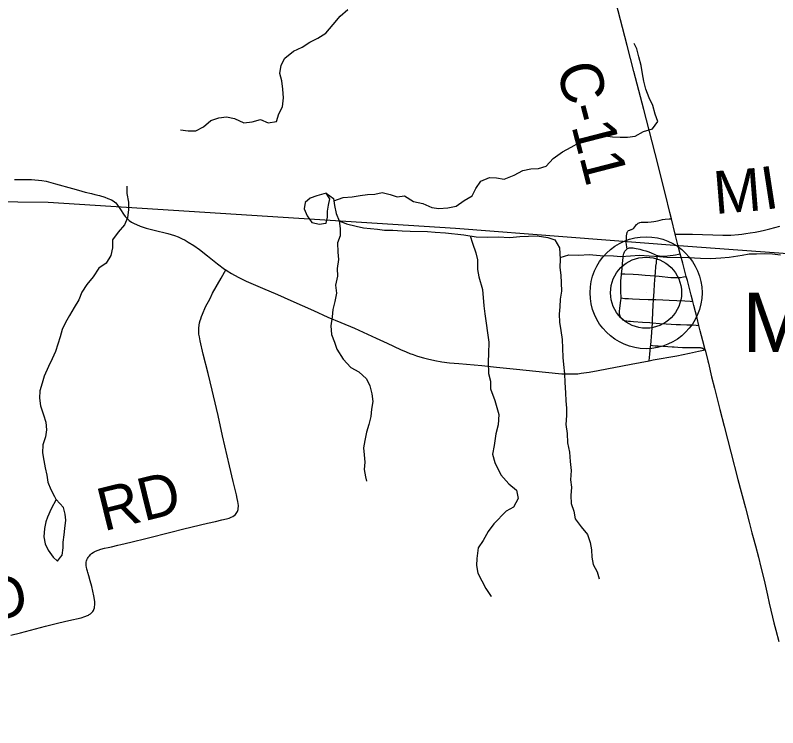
# Model space of a CAD drawing. Extents: x 0 to 1101, y 0 to 440.
# Drawn here: x 846.17 to 847.183, y 373.824 to 374.771 of the extents above; entities that cross this region are included whole.
import ezdxf

# ---------------------------------------------------------------- set-up
doc = ezdxf.new("R2010")
doc.units = 0
for name, color, linetype in [('GM_X_County_Road', 7, 'Continuous'), ('GM_X_County_Road_Text', 7, 'Continuous'), ('GM_X_Minor_Lake', 7, 'Continuous'), ('GM_X_Minor_River', 7, 'Continuous'), ('GM_X_Rail_Line', 7, 'Continuous'), ('GM_X_State_Route', 7, 'Continuous'), ('GM_X_Township_Road', 7, 'Continuous'), ('GM_X_Township_Road_Text', 7, 'Continuous'), ('GM_X_Unincorporated', 7, 'Continuous'), ('GM_X_Unincorporated_Location', 7, 'Continuous'), ('GM_X_Unincorporated_Text', 7, 'Continuous')]:
    doc.layers.add(name, color=color, linetype=linetype)

msp = doc.modelspace()

# ---------------------------------------------------------------- linework, layer by layer
at = {"layer": 'GM_X_County_Road'}
msp.add_line((847.0464, 374.4802), (847.0414, 374.5008), dxfattribs=at)
for points in [[(847.0414, 374.5008), (847.0394, 374.5091), (847.0335, 374.5328), (847.0292, 374.5504), (847.0238, 374.5718), (847.0158, 374.603), (847.0047, 374.6461), (846.9981, 374.6713), (846.9916, 374.6966), (846.9828, 374.7309), (846.9676, 374.7892)], [(847.0464, 374.4802), (847.0695, 374.4801), (847.1097, 374.4789), (847.1203, 374.4791), (847.1305, 374.4798), (847.1351, 374.4802), (847.1404, 374.4809), (847.1462, 374.4818), (847.1527, 374.483), (847.1592, 374.4844), (847.1652, 374.4857), (847.172, 374.4873), (847.179, 374.4892), (847.1853, 374.4907)], [(847.0532, 374.4542), (847.05, 374.466), (847.0464, 374.4802)], [(847.0612, 374.424), (847.0565, 374.4415), (847.0532, 374.4542)], [(847.0697, 374.3909), (847.0677, 374.399), (847.0627, 374.4185), (847.0612, 374.424)], [(847.078, 374.359), (847.0755, 374.3685), (847.0711, 374.3855), (847.0697, 374.3909)], [(847.0862, 374.3265), (847.0832, 374.3384), (847.0798, 374.3517), (847.078, 374.359)]]:
    msp.add_lwpolyline(points, dxfattribs=at)
at = {"layer": 'GM_X_Minor_Lake'}
for points in [[(846.5827, 374.5347), (846.5702, 374.531), (846.5614, 374.5281), (846.5549, 374.5221), (846.5536, 374.5138), (846.5576, 374.5046), (846.5636, 374.4958), (846.5738, 374.4934), (846.5792, 374.4942)], [(846.5792, 374.4942), (846.5829, 374.4948), (846.5846, 374.5028), (846.5843, 374.5107), (846.5859, 374.5187), (846.5876, 374.527), (846.5827, 374.5347)], [(846.2238, 374.1274), (846.2174, 374.1153), (846.2123, 374.104), (846.2103, 374.098), (846.2083, 374.0889), (846.2078, 374.078), (846.2095, 374.0688), (846.2132, 374.0604), (846.2199, 374.0509), (846.2259, 374.0455), (846.2298, 374.0508)], [(846.2298, 374.0508), (846.2321, 374.0537), (846.2334, 374.0632), (846.2335, 374.0708), (846.2344, 374.0806), (846.2356, 374.0889), (846.2369, 374.0999), (846.2359, 374.1079), (846.2338, 374.117), (846.2238, 374.1274)]]:
    msp.add_lwpolyline(points, dxfattribs=at)
at = {"layer": 'GM_X_Minor_River'}
for points in [[(846.3893, 374.6188), (846.3995, 374.6175), (846.4094, 374.6174), (846.4198, 374.623), (846.4293, 374.6313), (846.44, 374.6347), (846.4503, 374.6361), (846.461, 374.6341), (846.4731, 374.6282), (846.4842, 374.6293), (846.4956, 374.6326), (846.5055, 374.6283), (846.5165, 374.6301), (846.5197, 374.64), (846.5247, 374.6495), (846.5259, 374.6613), (846.5253, 374.6727), (846.5239, 374.6838), (846.5213, 374.6937), (846.5229, 374.7047), (846.5276, 374.7142), (846.5394, 374.7236), (846.5509, 374.7289), (846.5609, 374.7352), (846.5716, 374.7409), (846.5823, 374.7472), (846.5919, 374.7589), (846.6015, 374.7699), (846.6115, 374.779)], [(846.5929, 374.5243), (846.6051, 374.5291), (846.6173, 374.5297), (846.628, 374.5315), (846.6375, 374.533), (846.6474, 374.5333), (846.6573, 374.5358), (846.6676, 374.5331), (846.6771, 374.5299), (846.6866, 374.531), (846.6987, 374.5236), (846.7112, 374.5209), (846.723, 374.5158), (846.7325, 374.5142), (846.7443, 374.5152), (846.7554, 374.5174), (846.7661, 374.5249), (846.7768, 374.5313), (846.7815, 374.5408), (846.7884, 374.5506), (846.7995, 374.5554), (846.809, 374.555), (846.8193, 374.5534), (846.8323, 374.5586), (846.8438, 374.5649), (846.8544, 374.5671), (846.8647, 374.5674), (846.875, 374.5707), (846.8843, 374.5806), (846.8965, 374.5896), (846.9084, 374.5959), (846.9191, 374.6019), (846.9309, 374.606), (846.9424, 374.6086), (846.9534, 374.6108), (846.963, 374.6095), (846.9732, 374.6091), (846.9831, 374.609), (846.9934, 374.6104), (847.0045, 374.6168), (847.0164, 374.6201), (847.0233, 374.6299), (847.02, 374.6395), (847.0166, 374.6513), (847.0118, 374.6613), (847.0073, 374.6731), (847.0047, 374.6834), (847.0029, 374.6934), (847.0011, 374.7044), (846.9982, 374.7159), (846.9956, 374.7266), (846.9919, 374.7335)], [(846.3178, 374.544), (846.3177, 374.5341), (846.3199, 374.5227), (846.3201, 374.5128), (846.3189, 374.5021), (846.3146, 374.4926), (846.3062, 374.4828), (846.2988, 374.4726), (846.2987, 374.4619), (846.2968, 374.452), (846.2906, 374.4418), (846.2806, 374.4351), (846.2733, 374.4237), (846.2648, 374.4135), (846.2579, 374.4033), (846.254, 374.3931), (846.2478, 374.3828), (846.2416, 374.3722), (846.2365, 374.3628), (846.2319, 374.3533), (846.2291, 374.3438), (846.226, 374.3339), (846.2233, 374.3241), (846.2186, 374.3146), (846.2139, 374.3044), (846.2081, 374.2915), (846.2054, 374.282), (846.2022, 374.2721), (846.2018, 374.2622), (846.2032, 374.2519), (846.2073, 374.2401), (846.2102, 374.2302), (846.2113, 374.2203), (846.21, 374.2108), (846.2061, 374.2001), (846.2057, 374.1895), (846.2075, 374.1792), (846.2093, 374.1697), (846.2115, 374.1601), (846.2129, 374.1506), (846.217, 374.141), (846.2219, 374.1315), (846.2238, 374.1273)], [(846.5827, 374.5346), (846.5925, 374.5277), (846.5936, 374.5182), (846.5958, 374.5075), (846.5999, 374.4979), (846.6013, 374.4876), (846.6012, 374.4781), (846.5977, 374.4686), (846.598, 374.4564), (846.599, 374.4465), (846.5974, 374.4347), (846.5977, 374.4244), (846.5949, 374.4126), (846.5963, 374.402), (846.5943, 374.3909), (846.5916, 374.3799), (846.5907, 374.3704), (846.5891, 374.3586), (846.5897, 374.3468), (846.5938, 374.3369), (846.5968, 374.3273), (846.6054, 374.3143), (846.6156, 374.3032), (846.6262, 374.2974), (846.6364, 374.2881), (846.6405, 374.2786), (846.6435, 374.2679), (846.6445, 374.258), (846.6429, 374.2477), (846.6421, 374.2378), (846.6393, 374.2272), (846.6365, 374.2169), (846.6342, 374.2059), (846.6325, 374.1964), (846.6332, 374.1869), (846.6339, 374.177), (846.6334, 374.1675), (846.6349, 374.1576), (846.6363, 374.1519)], [(846.5999, 374.4979), (846.6097, 374.494), (846.6226, 374.4908), (846.6321, 374.4888), (846.6508, 374.4868), (846.6603, 374.4855), (846.6713, 374.4854), (846.6835, 374.4846), (846.6945, 374.4841), (846.7174, 374.4838), (846.7277, 374.483), (846.7414, 374.4821), (846.7657, 374.4792), (846.7821, 374.4768), (846.7973, 374.4762), (846.8114, 374.4765), (846.8266, 374.4756), (846.8399, 374.477), (846.8632, 374.4779), (846.8772, 374.4759), (846.8867, 374.4727), (846.8927, 374.462), (846.8937, 374.4471), (846.8932, 374.4361), (846.8943, 374.4258), (846.895, 374.4155), (846.8952, 374.4045), (846.8936, 374.3938), (846.8931, 374.3835), (846.8923, 374.3737), (846.8926, 374.3634), (846.8944, 374.3523), (846.8962, 374.3401), (846.8965, 374.3287), (846.8971, 374.3165), (846.8982, 374.307), (846.8992, 374.2944), (846.8999, 374.283), (846.9005, 374.2692), (846.9012, 374.2586), (846.9018, 374.2491), (846.9021, 374.2392), (846.9013, 374.2274), (846.9027, 374.2152), (846.9033, 374.203), (846.9062, 374.1904), (846.9069, 374.1782), (846.9083, 374.166), (846.9074, 374.1538), (846.9085, 374.1439), (846.9076, 374.1329), (846.9083, 374.1222), (846.9116, 374.1119), (846.9134, 374.102), (846.9213, 374.0913), (846.93, 374.0809), (846.9333, 374.0703), (846.9351, 374.0607), (846.9358, 374.0508), (846.9376, 374.0413), (846.9429, 374.0314), (846.9455, 374.0222)], [(846.7741, 374.478), (846.777, 374.4684), (846.7815, 374.4554), (846.7837, 374.4459), (846.7836, 374.4333), (846.7854, 374.4234), (846.7902, 374.4066), (846.7923, 374.3849), (846.7937, 374.3742), (846.7987, 374.3365), (846.7985, 374.3216), (846.7981, 374.3106), (846.7983, 374.295), (846.8009, 374.285), (846.8012, 374.2748), (846.8067, 374.2591), (846.8119, 374.2404), (846.811, 374.2267), (846.8079, 374.2149), (846.8058, 374.1993), (846.8038, 374.1879), (846.8068, 374.1769), (846.8146, 374.1604), (846.8252, 374.1485), (846.8354, 374.1401), (846.8379, 374.129), (846.8317, 374.1176), (846.8218, 374.112), (846.8053, 374.0954), (846.7979, 374.0852), (846.7913, 374.0731), (846.7848, 374.0633), (846.7827, 374.0492), (846.7823, 374.0397), (846.7841, 374.0298), (846.7897, 374.0195), (846.7949, 374.0092), (846.8017, 373.9988), (846.8017, 373.9992)], [(846.8936, 374.449), (846.9052, 374.4527), (846.9185, 374.4522), (846.9322, 374.4533), (846.9467, 374.452), (846.9646, 374.4514), (846.9741, 374.4506), (846.987, 374.4516), (846.9989, 374.4522), (847.0118, 374.4514), (847.0255, 374.4505), (847.0354, 374.4496), (847.0639, 374.449), (847.0799, 374.4481), (847.0936, 374.4479), (847.107, 374.4489), (847.118, 374.4496), (847.1352, 374.4525), (847.1447, 374.4539), (847.1546, 374.4542), (847.1656, 374.4545), (847.1759, 374.454), (847.1862, 374.4528)]]:
    msp.add_lwpolyline(points, dxfattribs=at)
at = {"layer": 'GM_X_Rail_Line'}
msp.add_lwpolyline([(845.0495, 373.7654), (845.205, 373.9848), (845.2684, 374.0701), (845.3158, 374.1286), (845.359, 374.1778), (845.404, 374.2211), (845.4567, 374.2689), (845.5102, 374.3109), (845.5601, 374.3459), (845.6333, 374.3885), (845.7023, 374.4227), (845.755, 374.4446), (845.8309, 374.4723), (845.9013, 374.4911), (845.985, 374.5093), (846.0544, 374.5181), (846.1324, 374.5236), (846.2135, 374.5228), (846.7544, 374.488), (847.0512, 374.4653), (847.5396, 374.4291)], dxfattribs=at)
at = {"layer": 'GM_X_State_Route'}
msp.add_lwpolyline([(846.1688, 374.553), (846.185, 374.553), (846.1912, 374.5529), (846.1957, 374.5526), (846.2006, 374.5521), (846.2048, 374.5516), (846.2105, 374.5505), (846.2232, 374.5473), (846.2459, 374.5408), (846.2537, 374.5386), (846.2627, 374.5362), (846.2711, 374.5342), (846.2754, 374.5331), (846.2815, 374.5316), (846.2887, 374.5294), (846.2928, 374.5278), (846.2973, 374.5257), (846.2999, 374.5243), (846.3017, 374.523), (846.3032, 374.5217), (846.3045, 374.5203), (846.3056, 374.5189), (846.3094, 374.5131), (846.3134, 374.5068), (846.3158, 374.5037), (846.3181, 374.5011), (846.3211, 374.4985), (846.3242, 374.4963), (846.3274, 374.4945), (846.3307, 374.4929), (846.3358, 374.4908), (846.3434, 374.4883), (846.3542, 374.4854), (846.3723, 374.4809), (846.3813, 374.4783), (846.3861, 374.4765), (846.3906, 374.4745), (846.3952, 374.4722), (846.3995, 374.4698), (846.4069, 374.4651), (846.4145, 374.4597), (846.4252, 374.4512), (846.4384, 374.4408), (846.4478, 374.4337), (846.4494, 374.4326), (846.4513, 374.4313), (846.4571, 374.4278), (846.4658, 374.4231), (846.4764, 374.4179), (846.498, 374.4084), (846.518, 374.3999), (846.5357, 374.3922), (846.5657, 374.3787), (846.585, 374.3701), (846.6021, 374.3627), (846.6204, 374.3551), (846.6493, 374.3422), (846.6639, 374.3352), (846.6813, 374.327), (846.6892, 374.3237), (846.694, 374.3218), (846.6985, 374.3201), (846.7027, 374.3187), (846.7073, 374.3173), (846.7122, 374.3159), (846.7174, 374.3145), (846.727, 374.3124), (846.7362, 374.3107), (846.7466, 374.3093), (846.7589, 374.3082), (846.7893, 374.3055), (846.8091, 374.3035), (846.8357, 374.3007), (846.874, 374.2969), (846.8956, 374.2948), (846.9048, 374.2944), (846.9128, 374.2946), (846.9169, 374.2948), (846.9215, 374.2953), (846.9319, 374.2968), (846.9441, 374.2989), (846.988, 374.3074), (847.0119, 374.3119), (847.0173, 374.313), (847.0485, 374.3186), (847.0654, 374.3221), (847.0774, 374.3247), (847.0862, 374.3265), (847.0897, 374.3117), (847.0905, 374.3086), (847.0948, 374.2908), (847.0987, 374.2755), (847.1058, 374.2472), (847.1115, 374.225), (847.1205, 374.1903), (847.1298, 374.1542), (847.1396, 374.1164), (847.1445, 374.0973), (847.1481, 374.0835), (847.1499, 374.0769), (847.1529, 374.0659), (847.1569, 374.0509), (847.1602, 374.0378), (847.1644, 374.0203), (847.169, 374.0003), (847.1714, 373.99), (847.1757, 373.9713), (847.1776, 373.9635), (847.1801, 373.9539), (847.184, 373.9388)], dxfattribs=at)
at = {"layer": 'GM_X_Township_Road'}
for points in [[(846.9825, 374.4606), (846.982, 374.4628), (846.9816, 374.4667), (846.9814, 374.469), (846.9814, 374.4713), (846.9815, 374.4731), (846.9818, 374.4778), (846.9821, 374.4801), (846.9823, 374.4812), (846.9825, 374.4821), (846.9827, 374.4828), (846.983, 374.4835), (846.9836, 374.4844), (846.9845, 374.4851), (846.9855, 374.4856), (846.9861, 374.4857), (846.987, 374.486), (846.9877, 374.4862), (846.9885, 374.4864), (846.9893, 374.4868), (846.9901, 374.4872), (846.9909, 374.4878), (846.9915, 374.4884), (846.9926, 374.4898), (846.9941, 374.4918), (846.9952, 374.4931), (846.9958, 374.4937), (846.9963, 374.4941), (846.9973, 374.4947), (846.9984, 374.4952), (846.9996, 374.4956), (847.001, 374.496), (847.0022, 374.4961), (847.0034, 374.4962), (847.0102, 374.4963), (847.0143, 374.4966), (847.0181, 374.497), (847.0208, 374.4975), (847.0229, 374.498), (847.0264, 374.4989), (847.0295, 374.4995), (847.0331, 374.5), (847.0383, 374.5005), (847.0414, 374.5008)], [(846.9825, 374.4606), (846.9832, 374.4611), (846.9842, 374.4616), (846.9851, 374.4619), (846.9862, 374.4621), (846.9873, 374.4622), (846.9884, 374.4622), (846.9904, 374.462), (846.9923, 374.4617), (846.9996, 374.4602), (847.0034, 374.4591), (847.0074, 374.4579), (847.0112, 374.4566), (847.0147, 374.4552), (847.0185, 374.4535), (847.022, 374.452), (847.023, 374.4517)], [(846.9752, 374.4277), (846.9759, 374.4343), (846.9764, 374.4411), (846.9771, 374.4493), (846.9774, 374.4511), (846.9776, 374.4527), (846.9782, 374.4545), (846.9785, 374.4556), (846.979, 374.4566), (846.9797, 374.4577), (846.9804, 374.4586), (846.9813, 374.4596), (846.9825, 374.4606)], [(847.0198, 374.4248), (847.0201, 374.4287), (847.0209, 374.4375), (847.0214, 374.4418), (847.0217, 374.4447), (847.0224, 374.4485), (847.023, 374.4517)], [(847.023, 374.4517), (847.0239, 374.4515), (847.025, 374.4512), (847.0263, 374.451), (847.028, 374.4508), (847.0298, 374.4508), (847.0328, 374.451), (847.036, 374.4512), (847.0398, 374.4517), (847.0438, 374.4523), (847.0467, 374.4528), (847.0506, 374.4536), (847.0532, 374.4542)], [(846.1638, 373.9474), (846.1765, 373.9506), (846.2096, 373.9591), (846.2277, 373.9635), (846.241, 373.9666), (846.2574, 373.9705), (846.2622, 373.972), (846.2655, 373.9733), (846.267, 373.974), (846.268, 373.9746), (846.2694, 373.9755), (846.2706, 373.9764), (846.2717, 373.9777), (846.2727, 373.9789), (846.2734, 373.9801), (846.274, 373.9814), (846.2748, 373.9837), (846.2751, 373.9854), (846.2753, 373.9873), (846.2754, 373.9892), (846.2753, 373.9916), (846.2749, 373.9949), (846.2741, 373.9997), (846.2712, 374.0118), (846.269, 374.0197), (846.2672, 374.0263), (846.2661, 374.0304), (846.2655, 374.0322), (846.2648, 374.0349), (846.2642, 374.0376), (846.2639, 374.0395), (846.2638, 374.041), (846.2638, 374.043), (846.2639, 374.0445), (846.2643, 374.0462), (846.2648, 374.0475), (846.2654, 374.0491), (846.2664, 374.0506), (846.2675, 374.0521), (846.2685, 374.0533), (846.2695, 374.0544), (846.271, 374.0556), (846.273, 374.057), (846.2745, 374.0579), (846.2763, 374.0588), (846.2797, 374.0603), (846.2833, 374.0614), (846.2881, 374.0627), (846.2929, 374.0638), (846.2973, 374.0648), (846.3057, 374.0668), (846.3099, 374.0679), (846.3233, 374.0709), (846.345, 374.0762), (846.3763, 374.0841), (846.3938, 374.0884), (846.4252, 374.0961), (846.4355, 374.0985), (846.444, 374.1004), (846.4501, 374.1018), (846.4538, 374.1029), (846.4566, 374.1039), (846.4587, 374.1051), (846.4605, 374.1064), (846.4621, 374.1077), (846.4632, 374.109), (846.4639, 374.1102), (846.4647, 374.1116), (846.4652, 374.113), (846.4656, 374.1142), (846.4658, 374.116), (846.4661, 374.1184), (846.4661, 374.1198), (846.4659, 374.1223), (846.4655, 374.1249), (846.4646, 374.1289), (846.4635, 374.1338), (846.4593, 374.1513), (846.4542, 374.1724), (846.4451, 374.2124), (846.4391, 374.2391), (846.4368, 374.2487), (846.4313, 374.2729), (846.4288, 374.2838), (846.426, 374.2952), (846.4193, 374.3209), (846.4152, 374.3384), (846.4142, 374.3437), (846.4137, 374.3475), (846.4134, 374.3517), (846.4136, 374.3555), (846.414, 374.3594), (846.4145, 374.3622), (846.4154, 374.3655), (846.416, 374.3676), (846.4171, 374.3708), (846.4182, 374.374), (846.4225, 374.3836), (846.4284, 374.3946), (846.4318, 374.4016), (846.4432, 374.4218), (846.4476, 374.4296), (846.4494, 374.4326)], [(846.9747, 374.3956), (846.9747, 374.3974), (846.9746, 374.3992), (846.9744, 374.4009), (846.9743, 374.4035), (846.9741, 374.4078), (846.9744, 374.4183), (846.9751, 374.4263), (846.9752, 374.4277)], [(846.9752, 374.4277), (846.9796, 374.4274), (846.9905, 374.4269), (846.9978, 374.4265), (847.0067, 374.4259), (847.0198, 374.4248)], [(847.0178, 374.3933), (847.0184, 374.4037), (847.0191, 374.4142), (847.0194, 374.4186), (847.0198, 374.4248)], [(847.0198, 374.4248), (847.025, 374.4243), (847.0408, 374.4228), (847.0444, 374.4225), (847.0477, 374.4225), (847.0506, 374.4226), (847.0536, 374.4228), (847.0575, 374.4235), (847.0612, 374.424)], [(846.976, 374.367), (846.9755, 374.3675), (846.9751, 374.368), (846.9746, 374.3686), (846.9742, 374.3693), (846.9737, 374.3703), (846.9733, 374.3714), (846.9729, 374.3726), (846.9726, 374.3738), (846.9724, 374.3755), (846.9724, 374.3775), (846.9727, 374.3818), (846.9743, 374.3922), (846.9746, 374.3946), (846.9747, 374.3956)], [(846.9747, 374.3956), (846.9768, 374.3952), (846.9795, 374.3949), (846.9843, 374.3947), (846.9896, 374.3944), (846.9991, 374.394), (847.0106, 374.3935), (847.0178, 374.3933)], [(847.0161, 374.3625), (847.0162, 374.3651), (847.0169, 374.3768), (847.0173, 374.3853), (847.0178, 374.3933)], [(847.0178, 374.3933), (847.0207, 374.3932), (847.03, 374.3928), (847.0386, 374.3924), (847.0488, 374.3919), (847.0591, 374.3914), (847.0663, 374.3911), (847.0697, 374.3909)], [(846.976, 374.367), (846.9768, 374.3665), (846.9776, 374.3661), (846.979, 374.3656), (846.9805, 374.3652), (846.9823, 374.3649), (846.9842, 374.3647), (846.9872, 374.3645), (846.9909, 374.3642), (847.003, 374.3634), (847.0125, 374.3628), (847.0161, 374.3625)], [(847.0139, 374.3325), (847.0154, 374.3496), (847.0161, 374.3625)], [(847.0161, 374.3625), (847.0254, 374.3616), (847.0342, 374.3611), (847.0477, 374.3603), (847.0533, 374.3601), (847.0618, 374.3597), (847.0678, 374.3595), (847.0743, 374.3592), (847.078, 374.359)], [(847.0119, 374.3119), (847.0127, 374.3206), (847.0137, 374.3311), (847.0139, 374.3325)], [(847.0139, 374.3325), (847.0162, 374.3323), (847.0198, 374.3319), (847.0239, 374.3316), (847.0298, 374.3313), (847.0366, 374.331), (847.0422, 374.3306), (847.0452, 374.3304), (847.0501, 374.33), (847.0563, 374.3297), (847.0624, 374.3295), (847.0685, 374.3295), (847.075, 374.3295), (847.0781, 374.3294), (847.0796, 374.3294), (847.0806, 374.3292), (847.0818, 374.329), (847.0827, 374.3286), (847.0862, 374.3265)]]:
    msp.add_lwpolyline(points, dxfattribs=at)
at = {"layer": 'GM_X_Unincorporated'}
for radius in [0.0744, 0.0472]:
    msp.add_circle((847.0077, 374.4024), radius, dxfattribs=at)
at = {"layer": 'GM_X_Unincorporated_Location'}
msp.add_line((847.0077, 374.4024), (847.0077, 374.4024), dxfattribs=at)

# ---------------------------------------------------------------- texts
at = {"layer": 'GM_X_County_Road_Text'}
for s, height, rotation, p in [('C-11', 0.05682, 284.4509, (846.8883, 374.7017)), ('M', 0.0568, 4.6275, (847.0994, 374.5069)), ('I', 0.0568, 8.7664, (847.1653, 374.5124))]:
    msp.add_text(s, height=height, rotation=rotation, dxfattribs=at).set_placement(p)
at = {"layer": 'GM_X_Township_Road_Text'}
for s, rotation, p in [('RD', 13.9197, (846.287, 374.0852)), ('HAMMOND', 13.1245, (845.7997, 373.8855))]:
    msp.add_text(s, height=0.05682, rotation=rotation, dxfattribs=at).set_placement(p)
at = {"layer": 'GM_X_Unincorporated_Text'}
msp.add_text('Mingo', height=0.07898, rotation=0, dxfattribs=at).set_placement((847.1356, 374.3237))

doc.saveas('drawing.dxf')
